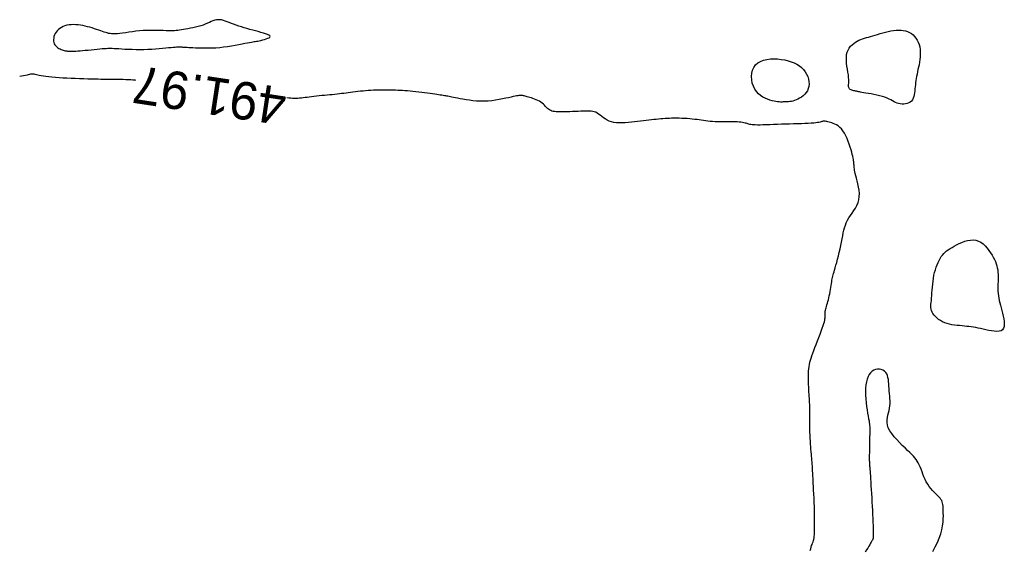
# Model space of a CAD drawing. Header units: millimetres. Extents: x 32690613 to 32693367, y 5343692 to 5344708.
# Tile 621 of 656: x 32692775 to 32692801, y 5344505 to 5344519. Entities that reach past the tile are written whole.
import ezdxf
from ezdxf.enums import TextEntityAlignment as Align

# ---------------------------------------------------------------- set-up
doc = ezdxf.new("R2010")
doc.units = ezdxf.units.MM
doc.header["$LTSCALE"] = 20
doc.layers.add('02-DGM_HL_491.50', color=72, linetype='Continuous')
doc.layers.add('02-DGM_HL_492.00', color=82, linetype='Continuous')

msp = doc.modelspace()

# ---------------------------------------------------------------- linework, layer by layer
at = {"layer": '02-DGM_HL_491.50', "elevation": 491.5, "flags": 128}
for points in [[(32692777.062, 5344518.378), (32692777.017, 5344518.394), (32692776.968, 5344518.411), (32692776.916, 5344518.429), (32692776.861, 5344518.447), (32692776.804, 5344518.466), (32692776.744, 5344518.485), (32692776.683, 5344518.503), (32692776.62, 5344518.519), (32692776.557, 5344518.534), (32692776.493, 5344518.548), (32692776.429, 5344518.559), (32692776.365, 5344518.567), (32692776.302, 5344518.573), (32692776.241, 5344518.575), (32692776.181, 5344518.573), (32692776.124, 5344518.567), (32692776.069, 5344518.556), (32692776.017, 5344518.542), (32692775.968, 5344518.523), (32692775.923, 5344518.5), (32692775.881, 5344518.474), (32692775.843, 5344518.445), (32692775.81, 5344518.412), (32692775.781, 5344518.377), (32692775.757, 5344518.339), (32692775.738, 5344518.299), (32692775.724, 5344518.258), (32692775.716, 5344518.217), (32692775.712, 5344518.176), (32692775.713, 5344518.137), (32692775.72, 5344518.1), (32692775.732, 5344518.065), (32692775.75, 5344518.034), (32692775.772, 5344518.007), (32692775.797, 5344517.983), (32692775.825, 5344517.961), (32692775.855, 5344517.943), (32692775.885, 5344517.927), (32692775.916, 5344517.914), (32692775.945, 5344517.903), (32692775.972, 5344517.894), (32692775.997, 5344517.887), (32692776.021, 5344517.881), (32692776.044, 5344517.877), (32692776.066, 5344517.874), (32692776.088, 5344517.872), (32692776.109, 5344517.871), (32692776.13, 5344517.869), (32692776.152, 5344517.869), (32692776.176, 5344517.868), (32692776.203, 5344517.868), (32692776.233, 5344517.868), (32692776.268, 5344517.869), (32692776.31, 5344517.872), (32692776.359, 5344517.875), (32692776.417, 5344517.879), (32692776.484, 5344517.885), (32692776.558, 5344517.892), (32692776.636, 5344517.899), (32692776.717, 5344517.907), (32692776.798, 5344517.915), (32692776.875, 5344517.923), (32692776.947, 5344517.93), (32692777.011, 5344517.936), (32692777.066, 5344517.94), (32692777.113, 5344517.943), (32692777.155, 5344517.946), (32692777.194, 5344517.946), (32692777.234, 5344517.946), (32692777.277, 5344517.945), (32692777.326, 5344517.942), (32692777.384, 5344517.939), (32692777.452, 5344517.935), (32692777.53, 5344517.93), (32692777.616, 5344517.925), (32692777.709, 5344517.92), (32692777.808, 5344517.917), (32692777.91, 5344517.914), (32692778.015, 5344517.913), (32692778.12, 5344517.914), (32692778.225, 5344517.918), (32692778.329, 5344517.923), (32692778.429, 5344517.93), (32692778.525, 5344517.938), (32692778.616, 5344517.946), (32692778.7, 5344517.954), (32692778.777, 5344517.962), (32692778.844, 5344517.968), (32692778.901, 5344517.973), (32692778.95, 5344517.977), (32692778.991, 5344517.979), (32692779.025, 5344517.98), (32692779.055, 5344517.981), (32692779.081, 5344517.981), (32692779.105, 5344517.98), (32692779.129, 5344517.979), (32692779.152, 5344517.978), (32692779.177, 5344517.977), (32692779.205, 5344517.975), (32692779.237, 5344517.974), (32692779.274, 5344517.972), (32692779.316, 5344517.97), (32692779.366, 5344517.967), (32692779.424, 5344517.964), (32692779.491, 5344517.961), (32692779.567, 5344517.957), (32692779.65, 5344517.955), (32692779.739, 5344517.953), (32692779.834, 5344517.953), (32692779.933, 5344517.955), (32692780.035, 5344517.96), (32692780.139, 5344517.968), (32692780.245, 5344517.979), (32692780.35, 5344517.993), (32692780.453, 5344518.009), (32692780.553, 5344518.027), (32692780.647, 5344518.045), (32692780.734, 5344518.062), (32692780.812, 5344518.077), (32692780.88, 5344518.091), (32692780.936, 5344518.101), (32692780.983, 5344518.11), (32692781.022, 5344518.116), (32692781.057, 5344518.121), (32692781.089, 5344518.126), (32692781.12, 5344518.131), (32692781.154, 5344518.137), (32692781.193, 5344518.145), (32692781.237, 5344518.154), (32692781.285, 5344518.166), (32692781.334, 5344518.179), (32692781.381, 5344518.194), (32692781.422, 5344518.21), (32692781.455, 5344518.226), (32692781.477, 5344518.244), (32692781.485, 5344518.261), (32692781.476, 5344518.279), (32692781.451, 5344518.296), (32692781.413, 5344518.314), (32692781.364, 5344518.332), (32692781.306, 5344518.35), (32692781.24, 5344518.369), (32692781.169, 5344518.388), (32692781.095, 5344518.407), (32692781.019, 5344518.428), (32692780.943, 5344518.448), (32692780.867, 5344518.47), (32692780.792, 5344518.492), (32692780.718, 5344518.514), (32692780.646, 5344518.537), (32692780.577, 5344518.56), (32692780.511, 5344518.583), (32692780.45, 5344518.607), (32692780.392, 5344518.63), (32692780.338, 5344518.651), (32692780.286, 5344518.67), (32692780.237, 5344518.686), (32692780.189, 5344518.698), (32692780.143, 5344518.704), (32692780.097, 5344518.705), (32692780.052, 5344518.7), (32692780.007, 5344518.689), (32692779.961, 5344518.673), (32692779.913, 5344518.654), (32692779.864, 5344518.632), (32692779.811, 5344518.609), (32692779.756, 5344518.586), (32692779.696, 5344518.564), (32692779.633, 5344518.543), (32692779.566, 5344518.524), (32692779.497, 5344518.507), (32692779.427, 5344518.492), (32692779.359, 5344518.478), (32692779.293, 5344518.465), (32692779.23, 5344518.454), (32692779.172, 5344518.444), (32692779.119, 5344518.436), (32692779.072, 5344518.428), (32692779.026, 5344518.422), (32692778.982, 5344518.417), (32692778.937, 5344518.413), (32692778.888, 5344518.411), (32692778.836, 5344518.41), (32692778.777, 5344518.41), (32692778.711, 5344518.412), (32692778.637, 5344518.414), (32692778.557, 5344518.417), (32692778.472, 5344518.42), (32692778.383, 5344518.421), (32692778.291, 5344518.421), (32692778.196, 5344518.419), (32692778.099, 5344518.414), (32692778.002, 5344518.407), (32692777.906, 5344518.396), (32692777.812, 5344518.385), (32692777.721, 5344518.373), (32692777.634, 5344518.36), (32692777.553, 5344518.349), (32692777.478, 5344518.339), (32692777.412, 5344518.332), (32692777.354, 5344518.328), (32692777.303, 5344518.327), (32692777.258, 5344518.33), (32692777.217, 5344518.335), (32692777.179, 5344518.342), (32692777.142, 5344518.352), (32692777.103, 5344518.364)], [(32692797.302, 5344516.763), (32692797.255, 5344516.771), (32692797.217, 5344516.778), (32692797.187, 5344516.783), (32692797.163, 5344516.788), (32692797.142, 5344516.793), (32692797.124, 5344516.797), (32692797.105, 5344516.801), (32692797.086, 5344516.806), (32692797.063, 5344516.811), (32692797.039, 5344516.816), (32692797.013, 5344516.823), (32692796.988, 5344516.831), (32692796.963, 5344516.841), (32692796.942, 5344516.852), (32692796.924, 5344516.866), (32692796.91, 5344516.882), (32692796.902, 5344516.901), (32692796.899, 5344516.923), (32692796.899, 5344516.95), (32692796.9, 5344516.981), (32692796.903, 5344517.018), (32692796.904, 5344517.061), (32692796.904, 5344517.112), (32692796.9, 5344517.17), (32692796.892, 5344517.236), (32692796.88, 5344517.309), (32692796.868, 5344517.386), (32692796.856, 5344517.466), (32692796.846, 5344517.547), (32692796.84, 5344517.627), (32692796.84, 5344517.704), (32692796.847, 5344517.775), (32692796.863, 5344517.841), (32692796.886, 5344517.899), (32692796.916, 5344517.951), (32692796.952, 5344517.998), (32692796.992, 5344518.039), (32692797.036, 5344518.075), (32692797.082, 5344518.107), (32692797.128, 5344518.134), (32692797.175, 5344518.158), (32692797.223, 5344518.178), (32692797.271, 5344518.196), (32692797.321, 5344518.212), (32692797.372, 5344518.228), (32692797.426, 5344518.243), (32692797.483, 5344518.259), (32692797.543, 5344518.276), (32692797.606, 5344518.295), (32692797.673, 5344518.315), (32692797.742, 5344518.335), (32692797.813, 5344518.356), (32692797.884, 5344518.375), (32692797.956, 5344518.392), (32692798.028, 5344518.407), (32692798.098, 5344518.419), (32692798.166, 5344518.427), (32692798.232, 5344518.43), (32692798.295, 5344518.428), (32692798.356, 5344518.422), (32692798.415, 5344518.41), (32692798.47, 5344518.392), (32692798.522, 5344518.369), (32692798.571, 5344518.339), (32692798.616, 5344518.303), (32692798.657, 5344518.26), (32692798.694, 5344518.213), (32692798.727, 5344518.16), (32692798.755, 5344518.104), (32692798.777, 5344518.043), (32692798.794, 5344517.98), (32692798.805, 5344517.915), (32692798.81, 5344517.848), (32692798.81, 5344517.78), (32692798.806, 5344517.712), (32692798.798, 5344517.643), (32692798.787, 5344517.575), (32692798.775, 5344517.507), (32692798.761, 5344517.441), (32692798.748, 5344517.377), (32692798.735, 5344517.315), (32692798.723, 5344517.255), (32692798.712, 5344517.197), (32692798.702, 5344517.14), (32692798.693, 5344517.084), (32692798.685, 5344517.029), (32692798.678, 5344516.975), (32692798.671, 5344516.92), (32692798.666, 5344516.865), (32692798.66, 5344516.811), (32692798.654, 5344516.758), (32692798.645, 5344516.707), (32692798.634, 5344516.659), (32692798.619, 5344516.615), (32692798.599, 5344516.575), (32692798.574, 5344516.541), (32692798.541, 5344516.513), (32692798.504, 5344516.49), (32692798.462, 5344516.474), (32692798.417, 5344516.463), (32692798.371, 5344516.458), (32692798.323, 5344516.458), (32692798.277, 5344516.462), (32692798.232, 5344516.471), (32692798.19, 5344516.485), (32692798.15, 5344516.502), (32692798.11, 5344516.523), (32692798.069, 5344516.545), (32692798.026, 5344516.569), (32692797.978, 5344516.593), (32692797.925, 5344516.617), (32692797.866, 5344516.64), (32692797.799, 5344516.661), (32692797.726, 5344516.681), (32692797.65, 5344516.699), (32692797.572, 5344516.715), (32692797.496, 5344516.729), (32692797.425, 5344516.742), (32692797.359, 5344516.753)], [(32692794.417, 5344517.501), (32692794.476, 5344517.555), (32692794.548, 5344517.596), (32692794.63, 5344517.627), (32692794.719, 5344517.648), (32692794.813, 5344517.66), (32692794.91, 5344517.663), (32692795.008, 5344517.66), (32692795.105, 5344517.65), (32692795.197, 5344517.634), (32692795.286, 5344517.613), (32692795.369, 5344517.587), (32692795.447, 5344517.556), (32692795.52, 5344517.519), (32692795.586, 5344517.477), (32692795.645, 5344517.429), (32692795.698, 5344517.376), (32692795.742, 5344517.318), (32692795.779, 5344517.256), (32692795.808, 5344517.191), (32692795.829, 5344517.124), (32692795.841, 5344517.058), (32692795.844, 5344516.992), (32692795.839, 5344516.929), (32692795.824, 5344516.87), (32692795.8, 5344516.816), (32692795.769, 5344516.766), (32692795.731, 5344516.722), (32692795.688, 5344516.682), (32692795.642, 5344516.647), (32692795.594, 5344516.617), (32692795.546, 5344516.591), (32692795.499, 5344516.57), (32692795.455, 5344516.553), (32692795.413, 5344516.541), (32692795.373, 5344516.532), (32692795.335, 5344516.525), (32692795.298, 5344516.521), (32692795.263, 5344516.518), (32692795.228, 5344516.517), (32692795.193, 5344516.516), (32692795.159, 5344516.515), (32692795.124, 5344516.514), (32692795.087, 5344516.514), (32692795.049, 5344516.516), (32692795.008, 5344516.519), (32692794.963, 5344516.525), (32692794.915, 5344516.535), (32692794.861, 5344516.547), (32692794.803, 5344516.564), (32692794.741, 5344516.586), (32692794.677, 5344516.613), (32692794.614, 5344516.647), (32692794.552, 5344516.688), (32692794.494, 5344516.736), (32692794.441, 5344516.793), (32692794.396, 5344516.859), (32692794.36, 5344516.934), (32692794.333, 5344517.017), (32692794.317, 5344517.103), (32692794.312, 5344517.191), (32692794.319, 5344517.278), (32692794.338, 5344517.36), (32692794.371, 5344517.436)], [(32692800.72, 5344512.442), (32692800.754, 5344512.382), (32692800.784, 5344512.324), (32692800.809, 5344512.267), (32692800.83, 5344512.211), (32692800.847, 5344512.156), (32692800.861, 5344512.1), (32692800.871, 5344512.043), (32692800.877, 5344511.984), (32692800.881, 5344511.923), (32692800.882, 5344511.861), (32692800.881, 5344511.797), (32692800.88, 5344511.733), (32692800.878, 5344511.668), (32692800.877, 5344511.603), (32692800.877, 5344511.539), (32692800.879, 5344511.476), (32692800.884, 5344511.414), (32692800.892, 5344511.353), (32692800.902, 5344511.292), (32692800.914, 5344511.231), (32692800.928, 5344511.168), (32692800.943, 5344511.104), (32692800.961, 5344511.037), (32692800.979, 5344510.966), (32692800.998, 5344510.892), (32692801.017, 5344510.816), (32692801.032, 5344510.741), (32692801.043, 5344510.669), (32692801.048, 5344510.601), (32692801.044, 5344510.541), (32692801.03, 5344510.49), (32692801.003, 5344510.451), (32692800.963, 5344510.425), (32692800.911, 5344510.411), (32692800.849, 5344510.407), (32692800.781, 5344510.411), (32692800.707, 5344510.421), (32692800.632, 5344510.435), (32692800.556, 5344510.452), (32692800.483, 5344510.468), (32692800.413, 5344510.483), (32692800.348, 5344510.496), (32692800.286, 5344510.508), (32692800.225, 5344510.518), (32692800.166, 5344510.527), (32692800.107, 5344510.535), (32692800.047, 5344510.542), (32692799.985, 5344510.549), (32692799.921, 5344510.555), (32692799.855, 5344510.561), (32692799.788, 5344510.567), (32692799.721, 5344510.576), (32692799.654, 5344510.586), (32692799.588, 5344510.6), (32692799.524, 5344510.617), (32692799.462, 5344510.638), (32692799.404, 5344510.664), (32692799.349, 5344510.695), (32692799.298, 5344510.728), (32692799.252, 5344510.765), (32692799.212, 5344510.804), (32692799.176, 5344510.843), (32692799.147, 5344510.884), (32692799.124, 5344510.924), (32692799.108, 5344510.964), (32692799.098, 5344511.003), (32692799.093, 5344511.044), (32692799.092, 5344511.086), (32692799.094, 5344511.131), (32692799.098, 5344511.18), (32692799.104, 5344511.234), (32692799.11, 5344511.294), (32692799.116, 5344511.36), (32692799.121, 5344511.431), (32692799.127, 5344511.507), (32692799.133, 5344511.585), (32692799.141, 5344511.665), (32692799.15, 5344511.746), (32692799.161, 5344511.826), (32692799.174, 5344511.904), (32692799.191, 5344511.979), (32692799.21, 5344512.05), (32692799.231, 5344512.118), (32692799.255, 5344512.182), (32692799.281, 5344512.243), (32692799.308, 5344512.299), (32692799.338, 5344512.35), (32692799.368, 5344512.398), (32692799.4, 5344512.441), (32692799.435, 5344512.48), (32692799.471, 5344512.516), (32692799.511, 5344512.549), (32692799.554, 5344512.582), (32692799.602, 5344512.613), (32692799.655, 5344512.645), (32692799.713, 5344512.678), (32692799.777, 5344512.712), (32692799.846, 5344512.746), (32692799.919, 5344512.778), (32692799.994, 5344512.806), (32692800.07, 5344512.828), (32692800.146, 5344512.841), (32692800.22, 5344512.845), (32692800.292, 5344512.836), (32692800.36, 5344512.814), (32692800.425, 5344512.78), (32692800.485, 5344512.736), (32692800.54, 5344512.685), (32692800.592, 5344512.627), (32692800.639, 5344512.566), (32692800.682, 5344512.504)]]:
    msp.add_lwpolyline(points, close=True, dxfattribs=at)
msp.add_lwpolyline([(32692799.143, 5344504.55), (32692799.206, 5344504.671), (32692799.265, 5344504.791), (32692799.316, 5344504.907), (32692799.356, 5344505.019), (32692799.384, 5344505.127), (32692799.404, 5344505.23), (32692799.416, 5344505.328), (32692799.422, 5344505.418), (32692799.424, 5344505.502), (32692799.423, 5344505.578), (32692799.42, 5344505.645), (32692799.418, 5344505.703), (32692799.415, 5344505.753), (32692799.411, 5344505.796), (32692799.404, 5344505.835), (32692799.394, 5344505.87), (32692799.38, 5344505.903), (32692799.36, 5344505.936), (32692799.335, 5344505.969), (32692799.303, 5344506.004), (32692799.266, 5344506.042), (32692799.224, 5344506.083), (32692799.18, 5344506.127), (32692799.135, 5344506.174), (32692799.09, 5344506.224), (32692799.046, 5344506.279), (32692799.006, 5344506.338), (32692798.969, 5344506.401), (32692798.937, 5344506.467), (32692798.907, 5344506.535), (32692798.88, 5344506.604), (32692798.855, 5344506.671), (32692798.83, 5344506.737), (32692798.806, 5344506.799), (32692798.781, 5344506.856), (32692798.756, 5344506.908), (32692798.728, 5344506.955), (32692798.698, 5344507), (32692798.664, 5344507.044), (32692798.625, 5344507.088), (32692798.58, 5344507.135), (32692798.528, 5344507.185), (32692798.469, 5344507.242), (32692798.402, 5344507.306), (32692798.33, 5344507.375), (32692798.256, 5344507.45), (32692798.182, 5344507.527), (32692798.112, 5344507.606), (32692798.049, 5344507.686), (32692797.996, 5344507.765), (32692797.957, 5344507.841), (32692797.933, 5344507.914), (32692797.922, 5344507.983), (32692797.923, 5344508.05), (32692797.931, 5344508.115), (32692797.945, 5344508.178), (32692797.962, 5344508.24), (32692797.978, 5344508.303), (32692797.992, 5344508.365), (32692798, 5344508.429), (32692798.004, 5344508.493), (32692798.003, 5344508.558), (32692798, 5344508.623), (32692797.995, 5344508.688), (32692797.989, 5344508.754), (32692797.983, 5344508.819), (32692797.977, 5344508.884), (32692797.973, 5344508.949), (32692797.969, 5344509.012), (32692797.964, 5344509.073), (32692797.958, 5344509.131), (32692797.948, 5344509.185), (32692797.934, 5344509.235), (32692797.914, 5344509.28), (32692797.887, 5344509.318), (32692797.853, 5344509.35), (32692797.812, 5344509.374), (32692797.766, 5344509.391), (32692797.718, 5344509.4), (32692797.667, 5344509.4), (32692797.617, 5344509.392), (32692797.569, 5344509.374), (32692797.524, 5344509.346), (32692797.483, 5344509.308), (32692797.448, 5344509.26), (32692797.418, 5344509.204), (32692797.393, 5344509.139), (32692797.373, 5344509.066), (32692797.359, 5344508.986), (32692797.35, 5344508.9), (32692797.347, 5344508.808), (32692797.349, 5344508.711), (32692797.355, 5344508.611), (32692797.365, 5344508.511), (32692797.378, 5344508.412), (32692797.392, 5344508.318), (32692797.406, 5344508.229), (32692797.42, 5344508.15), (32692797.433, 5344508.082), (32692797.443, 5344508.026), (32692797.45, 5344507.98), (32692797.456, 5344507.941), (32692797.46, 5344507.905), (32692797.462, 5344507.87), (32692797.463, 5344507.832), (32692797.463, 5344507.788), (32692797.463, 5344507.735), (32692797.461, 5344507.67), (32692797.46, 5344507.595), (32692797.458, 5344507.514), (32692797.456, 5344507.429), (32692797.455, 5344507.344), (32692797.453, 5344507.261), (32692797.452, 5344507.184), (32692797.451, 5344507.116), (32692797.45, 5344507.059), (32692797.451, 5344507.013), (32692797.451, 5344506.975), (32692797.452, 5344506.945), (32692797.453, 5344506.921), (32692797.454, 5344506.902), (32692797.455, 5344506.885), (32692797.456, 5344506.871), (32692797.457, 5344506.856), (32692797.459, 5344506.84), (32692797.46, 5344506.821), (32692797.462, 5344506.797), (32692797.464, 5344506.768), (32692797.466, 5344506.731), (32692797.469, 5344506.685), (32692797.473, 5344506.629), (32692797.478, 5344506.56), (32692797.483, 5344506.482), (32692797.489, 5344506.393), (32692797.495, 5344506.298), (32692797.501, 5344506.196), (32692797.508, 5344506.089), (32692797.514, 5344505.978), (32692797.52, 5344505.866), (32692797.526, 5344505.754), (32692797.532, 5344505.643), (32692797.537, 5344505.534), (32692797.541, 5344505.431), (32692797.545, 5344505.333), (32692797.549, 5344505.244), (32692797.552, 5344505.164), (32692797.554, 5344505.095), (32692797.556, 5344505.039), (32692797.556, 5344504.993), (32692797.556, 5344504.956), (32692797.554, 5344504.926), (32692797.549, 5344504.9), (32692797.543, 5344504.877), (32692797.533, 5344504.854), (32692797.52, 5344504.829), (32692797.504, 5344504.8), (32692797.485, 5344504.767), (32692797.462, 5344504.729), (32692797.436, 5344504.688), (32692797.408, 5344504.641), (32692797.377, 5344504.59), (32692797.344, 5344504.534)], dxfattribs=at)
at = {"layer": '02-DGM_HL_492.00', "elevation": 492, "flags": 128}
for points in [[(32692777.905, 5344517.089), (32692777.885, 5344517.092), (32692777.828, 5344517.097), (32692777.768, 5344517.102), (32692777.703, 5344517.105), (32692777.635, 5344517.108), (32692777.565, 5344517.111), (32692777.496, 5344517.113), (32692777.429, 5344517.114), (32692777.366, 5344517.115), (32692777.31, 5344517.115), (32692777.262, 5344517.116), (32692777.222, 5344517.116), (32692777.19, 5344517.116), (32692777.162, 5344517.116), (32692777.134, 5344517.116), (32692777.103, 5344517.116), (32692777.068, 5344517.117), (32692777.024, 5344517.117), (32692776.968, 5344517.118), (32692776.898, 5344517.119), (32692776.816, 5344517.121), (32692776.724, 5344517.123), (32692776.623, 5344517.125), (32692776.516, 5344517.128), (32692776.405, 5344517.132), (32692776.292, 5344517.136), (32692776.179, 5344517.141), (32692776.069, 5344517.146), (32692775.962, 5344517.153), (32692775.859, 5344517.159), (32692775.761, 5344517.167), (32692775.669, 5344517.175), (32692775.585, 5344517.184), (32692775.508, 5344517.193), (32692775.44, 5344517.202), (32692775.382, 5344517.212), (32692775.333, 5344517.222), (32692775.29, 5344517.232), (32692775.254, 5344517.241), (32692775.223, 5344517.249), (32692775.196, 5344517.254), (32692775.171, 5344517.258), (32692775.147, 5344517.259), (32692775.124, 5344517.257), (32692775.099, 5344517.253), (32692775.071, 5344517.246), (32692775.04, 5344517.238), (32692775.005, 5344517.229), (32692774.963, 5344517.22), (32692774.914, 5344517.211), (32692774.856, 5344517.202), (32692774.81, 5344517.196)], [(32692795.876, 5344504.573), (32692795.888, 5344504.623), (32692795.9, 5344504.667), (32692795.914, 5344504.705), (32692795.927, 5344504.74), (32692795.94, 5344504.772), (32692795.952, 5344504.804), (32692795.962, 5344504.838), (32692795.97, 5344504.873), (32692795.977, 5344504.912), (32692795.982, 5344504.953), (32692795.986, 5344504.998), (32692795.988, 5344505.047), (32692795.99, 5344505.099), (32692795.991, 5344505.155), (32692795.991, 5344505.215), (32692795.992, 5344505.28), (32692795.992, 5344505.348), (32692795.992, 5344505.418), (32692795.991, 5344505.489), (32692795.991, 5344505.561), (32692795.99, 5344505.631), (32692795.988, 5344505.7), (32692795.987, 5344505.765), (32692795.985, 5344505.826), (32692795.982, 5344505.884), (32692795.98, 5344505.939), (32692795.977, 5344505.994), (32692795.974, 5344506.048), (32692795.971, 5344506.103), (32692795.967, 5344506.161), (32692795.964, 5344506.221), (32692795.961, 5344506.286), (32692795.958, 5344506.353), (32692795.954, 5344506.422), (32692795.951, 5344506.493), (32692795.948, 5344506.563), (32692795.944, 5344506.632), (32692795.941, 5344506.698), (32692795.937, 5344506.761), (32692795.933, 5344506.82), (32692795.929, 5344506.876), (32692795.925, 5344506.929), (32692795.92, 5344506.981), (32692795.916, 5344507.034), (32692795.911, 5344507.088), (32692795.906, 5344507.144), (32692795.901, 5344507.204), (32692795.896, 5344507.269), (32692795.89, 5344507.338), (32692795.885, 5344507.41), (32692795.88, 5344507.486), (32692795.876, 5344507.564), (32692795.872, 5344507.643), (32692795.869, 5344507.723), (32692795.866, 5344507.804), (32692795.865, 5344507.885), (32692795.864, 5344507.965), (32692795.864, 5344508.043), (32692795.864, 5344508.12), (32692795.864, 5344508.194), (32692795.865, 5344508.266), (32692795.864, 5344508.334), (32692795.864, 5344508.399), (32692795.862, 5344508.459), (32692795.86, 5344508.517), (32692795.857, 5344508.572), (32692795.854, 5344508.626), (32692795.85, 5344508.681), (32692795.846, 5344508.736), (32692795.843, 5344508.795), (32692795.839, 5344508.856), (32692795.835, 5344508.922), (32692795.832, 5344508.991), (32692795.829, 5344509.063), (32692795.828, 5344509.135), (32692795.827, 5344509.208), (32692795.828, 5344509.279), (32692795.831, 5344509.347), (32692795.836, 5344509.412), (32692795.844, 5344509.473), (32692795.853, 5344509.53), (32692795.866, 5344509.586), (32692795.881, 5344509.642), (32692795.899, 5344509.7), (32692795.92, 5344509.761), (32692795.944, 5344509.827), (32692795.972, 5344509.899), (32692796.002, 5344509.979), (32692796.036, 5344510.064), (32692796.07, 5344510.153), (32692796.104, 5344510.243), (32692796.137, 5344510.331), (32692796.169, 5344510.415), (32692796.197, 5344510.493), (32692796.22, 5344510.562), (32692796.239, 5344510.619), (32692796.253, 5344510.667), (32692796.262, 5344510.707), (32692796.268, 5344510.739), (32692796.272, 5344510.766), (32692796.273, 5344510.788), (32692796.274, 5344510.808), (32692796.273, 5344510.826), (32692796.272, 5344510.844), (32692796.272, 5344510.862), (32692796.272, 5344510.881), (32692796.273, 5344510.902), (32692796.275, 5344510.924), (32692796.278, 5344510.948), (32692796.283, 5344510.975), (32692796.29, 5344511.005), (32692796.298, 5344511.038), (32692796.309, 5344511.075), (32692796.321, 5344511.115), (32692796.333, 5344511.157), (32692796.346, 5344511.203), (32692796.359, 5344511.251), (32692796.372, 5344511.301), (32692796.385, 5344511.354), (32692796.396, 5344511.409), (32692796.406, 5344511.466), (32692796.416, 5344511.522), (32692796.425, 5344511.578), (32692796.433, 5344511.632), (32692796.441, 5344511.683), (32692796.449, 5344511.731), (32692796.456, 5344511.774), (32692796.463, 5344511.812), (32692796.471, 5344511.847), (32692796.479, 5344511.88), (32692796.489, 5344511.914), (32692796.499, 5344511.951), (32692796.511, 5344511.992), (32692796.525, 5344512.041), (32692796.542, 5344512.099), (32692796.56, 5344512.168), (32692796.581, 5344512.245), (32692796.603, 5344512.33), (32692796.626, 5344512.42), (32692796.648, 5344512.513), (32692796.67, 5344512.607), (32692796.691, 5344512.699), (32692796.71, 5344512.788), (32692796.726, 5344512.873), (32692796.741, 5344512.952), (32692796.756, 5344513.028), (32692796.772, 5344513.1), (32692796.79, 5344513.169), (32692796.812, 5344513.236), (32692796.838, 5344513.301), (32692796.869, 5344513.365), (32692796.907, 5344513.429), (32692796.95, 5344513.493), (32692796.995, 5344513.558), (32692797.04, 5344513.624), (32692797.083, 5344513.692), (32692797.121, 5344513.763), (32692797.152, 5344513.837), (32692797.173, 5344513.914), (32692797.184, 5344513.996), (32692797.185, 5344514.08), (32692797.178, 5344514.166), (32692797.165, 5344514.25), (32692797.148, 5344514.333), (32692797.129, 5344514.412), (32692797.11, 5344514.485), (32692797.092, 5344514.551), (32692797.078, 5344514.609), (32692797.067, 5344514.659), (32692797.059, 5344514.702), (32692797.053, 5344514.74), (32692797.049, 5344514.774), (32692797.046, 5344514.805), (32692797.044, 5344514.834), (32692797.042, 5344514.862), (32692797.039, 5344514.89), (32692797.036, 5344514.919), (32692797.032, 5344514.95), (32692797.027, 5344514.985), (32692797.02, 5344515.024), (32692797.01, 5344515.069), (32692796.998, 5344515.119), (32692796.983, 5344515.177), (32692796.964, 5344515.243), (32692796.943, 5344515.315), (32692796.918, 5344515.39), (32692796.889, 5344515.467), (32692796.858, 5344515.543), (32692796.825, 5344515.617), (32692796.788, 5344515.685), (32692796.749, 5344515.746), (32692796.707, 5344515.797), (32692796.664, 5344515.84), (32692796.619, 5344515.876), (32692796.575, 5344515.904), (32692796.531, 5344515.927), (32692796.489, 5344515.945), (32692796.449, 5344515.96), (32692796.412, 5344515.971), (32692796.378, 5344515.981), (32692796.349, 5344515.989), (32692796.322, 5344515.995), (32692796.298, 5344516), (32692796.276, 5344516.003), (32692796.256, 5344516.004), (32692796.237, 5344516.004), (32692796.22, 5344516.002), (32692796.202, 5344515.998), (32692796.184, 5344515.993), (32692796.164, 5344515.987), (32692796.139, 5344515.98), (32692796.109, 5344515.973), (32692796.071, 5344515.966), (32692796.025, 5344515.96), (32692795.968, 5344515.954), (32692795.9, 5344515.948), (32692795.822, 5344515.944), (32692795.735, 5344515.94), (32692795.64, 5344515.937), (32692795.539, 5344515.934), (32692795.434, 5344515.931), (32692795.327, 5344515.928), (32692795.218, 5344515.924), (32692795.109, 5344515.921), (32692795.001, 5344515.917), (32692794.897, 5344515.913), (32692794.797, 5344515.909), (32692794.703, 5344515.906), (32692794.616, 5344515.903), (32692794.538, 5344515.902), (32692794.47, 5344515.902), (32692794.413, 5344515.903), (32692794.366, 5344515.906), (32692794.327, 5344515.909), (32692794.294, 5344515.914), (32692794.266, 5344515.92), (32692794.241, 5344515.926), (32692794.217, 5344515.933), (32692794.193, 5344515.94), (32692794.167, 5344515.948), (32692794.138, 5344515.955), (32692794.106, 5344515.962), (32692794.07, 5344515.968), (32692794.029, 5344515.974), (32692793.983, 5344515.979), (32692793.93, 5344515.983), (32692793.871, 5344515.986), (32692793.805, 5344515.987), (32692793.733, 5344515.988), (32692793.657, 5344515.987), (32692793.579, 5344515.987), (32692793.5, 5344515.987), (32692793.421, 5344515.987), (32692793.346, 5344515.989), (32692793.274, 5344515.992), (32692793.207, 5344515.997), (32692793.145, 5344516.003), (32692793.086, 5344516.01), (32692793.029, 5344516.019), (32692792.973, 5344516.027), (32692792.917, 5344516.036), (32692792.859, 5344516.045), (32692792.798, 5344516.053), (32692792.733, 5344516.06), (32692792.665, 5344516.066), (32692792.595, 5344516.072), (32692792.524, 5344516.076), (32692792.452, 5344516.079), (32692792.382, 5344516.082), (32692792.313, 5344516.083), (32692792.246, 5344516.083), (32692792.183, 5344516.082), (32692792.123, 5344516.08), (32692792.065, 5344516.077), (32692792.008, 5344516.073), (32692791.952, 5344516.069), (32692791.894, 5344516.064), (32692791.836, 5344516.058), (32692791.775, 5344516.052), (32692791.711, 5344516.046), (32692791.644, 5344516.039), (32692791.575, 5344516.032), (32692791.503, 5344516.024), (32692791.429, 5344516.017), (32692791.352, 5344516.008), (32692791.274, 5344516), (32692791.194, 5344515.99), (32692791.112, 5344515.981), (32692791.03, 5344515.972), (32692790.948, 5344515.964), (32692790.867, 5344515.959), (32692790.789, 5344515.958), (32692790.714, 5344515.96), (32692790.643, 5344515.969), (32692790.577, 5344515.983), (32692790.516, 5344516.005), (32692790.461, 5344516.032), (32692790.411, 5344516.063), (32692790.364, 5344516.096), (32692790.32, 5344516.131), (32692790.278, 5344516.164), (32692790.238, 5344516.194), (32692790.199, 5344516.22), (32692790.16, 5344516.24), (32692790.121, 5344516.254), (32692790.08, 5344516.264), (32692790.036, 5344516.27), (32692789.99, 5344516.273), (32692789.94, 5344516.274), (32692789.886, 5344516.273), (32692789.827, 5344516.27), (32692789.761, 5344516.268), (32692789.692, 5344516.265), (32692789.619, 5344516.263), (32692789.545, 5344516.26), (32692789.471, 5344516.257), (32692789.399, 5344516.255), (32692789.33, 5344516.254), (32692789.266, 5344516.252), (32692789.208, 5344516.252), (32692789.156, 5344516.252), (32692789.109, 5344516.254), (32692789.066, 5344516.258), (32692789.028, 5344516.264), (32692788.993, 5344516.273), (32692788.961, 5344516.285), (32692788.932, 5344516.302), (32692788.904, 5344516.322), (32692788.878, 5344516.345), (32692788.851, 5344516.371), (32692788.825, 5344516.399), (32692788.797, 5344516.427), (32692788.768, 5344516.456), (32692788.736, 5344516.484), (32692788.701, 5344516.51), (32692788.662, 5344516.534), (32692788.62, 5344516.555), (32692788.577, 5344516.575), (32692788.532, 5344516.592), (32692788.488, 5344516.608), (32692788.445, 5344516.622), (32692788.405, 5344516.634), (32692788.368, 5344516.645), (32692788.335, 5344516.655), (32692788.305, 5344516.663), (32692788.279, 5344516.67), (32692788.256, 5344516.676), (32692788.234, 5344516.681), (32692788.214, 5344516.684), (32692788.195, 5344516.687), (32692788.176, 5344516.688), (32692788.157, 5344516.689), (32692788.135, 5344516.688), (32692788.111, 5344516.686), (32692788.083, 5344516.682), (32692788.05, 5344516.676), (32692788.009, 5344516.668), (32692787.961, 5344516.658), (32692787.904, 5344516.645), (32692787.837, 5344516.63), (32692787.762, 5344516.613), (32692787.678, 5344516.596), (32692787.588, 5344516.579), (32692787.493, 5344516.563), (32692787.394, 5344516.55), (32692787.293, 5344516.54), (32692787.19, 5344516.535), (32692787.088, 5344516.536), (32692786.987, 5344516.541), (32692786.889, 5344516.55), (32692786.795, 5344516.561), (32692786.705, 5344516.575), (32692786.622, 5344516.589), (32692786.546, 5344516.603), (32692786.478, 5344516.617), (32692786.419, 5344516.628), (32692786.369, 5344516.638), (32692786.326, 5344516.647), (32692786.288, 5344516.654), (32692786.254, 5344516.661), (32692786.223, 5344516.667), (32692786.192, 5344516.672), (32692786.162, 5344516.678), (32692786.13, 5344516.683), (32692786.096, 5344516.689), (32692786.059, 5344516.695), (32692786.018, 5344516.701), (32692785.974, 5344516.708), (32692785.925, 5344516.715), (32692785.87, 5344516.723), (32692785.811, 5344516.731), (32692785.745, 5344516.74), (32692785.674, 5344516.749), (32692785.599, 5344516.759), (32692785.522, 5344516.768), (32692785.444, 5344516.778), (32692785.366, 5344516.787), (32692785.289, 5344516.795), (32692785.215, 5344516.802), (32692785.144, 5344516.808), (32692785.077, 5344516.814), (32692785.012, 5344516.818), (32692784.949, 5344516.822), (32692784.887, 5344516.825), (32692784.826, 5344516.827), (32692784.765, 5344516.829), (32692784.703, 5344516.831), (32692784.64, 5344516.832), (32692784.575, 5344516.833), (32692784.509, 5344516.833), (32692784.443, 5344516.833), (32692784.375, 5344516.832), (32692784.307, 5344516.83), (32692784.238, 5344516.827), (32692784.168, 5344516.824), (32692784.098, 5344516.819), (32692784.028, 5344516.813), (32692783.959, 5344516.806), (32692783.89, 5344516.799), (32692783.822, 5344516.791), (32692783.755, 5344516.783), (32692783.69, 5344516.775), (32692783.627, 5344516.767), (32692783.565, 5344516.759), (32692783.506, 5344516.752), (32692783.447, 5344516.745), (32692783.388, 5344516.738), (32692783.329, 5344516.731), (32692783.269, 5344516.724), (32692783.206, 5344516.717), (32692783.141, 5344516.71), (32692783.074, 5344516.704), (32692783.003, 5344516.697), (32692782.932, 5344516.69), (32692782.86, 5344516.684), (32692782.789, 5344516.677), (32692782.719, 5344516.67), (32692782.651, 5344516.662), (32692782.587, 5344516.655), (32692782.527, 5344516.647), (32692782.47, 5344516.639), (32692782.417, 5344516.632), (32692782.366, 5344516.625), (32692782.317, 5344516.619), (32692782.27, 5344516.614), (32692782.223, 5344516.611), (32692782.176, 5344516.609), (32692782.13, 5344516.609), (32692782.082, 5344516.611), (32692782.033, 5344516.614), (32692781.983, 5344516.618), (32692781.931, 5344516.623), (32692781.93, 5344516.623)]]:
    msp.add_lwpolyline(points, dxfattribs=at)

# ---------------------------------------------------------------- texts
at = {"layer": '02-DGM_HL_492.00'}
msp.add_text('491.97', height=1, rotation=171.3799, dxfattribs=at).set_placement((32692779.87, 5344516.689, 492), align=Align.MIDDLE)

doc.saveas('drawing.dxf')
